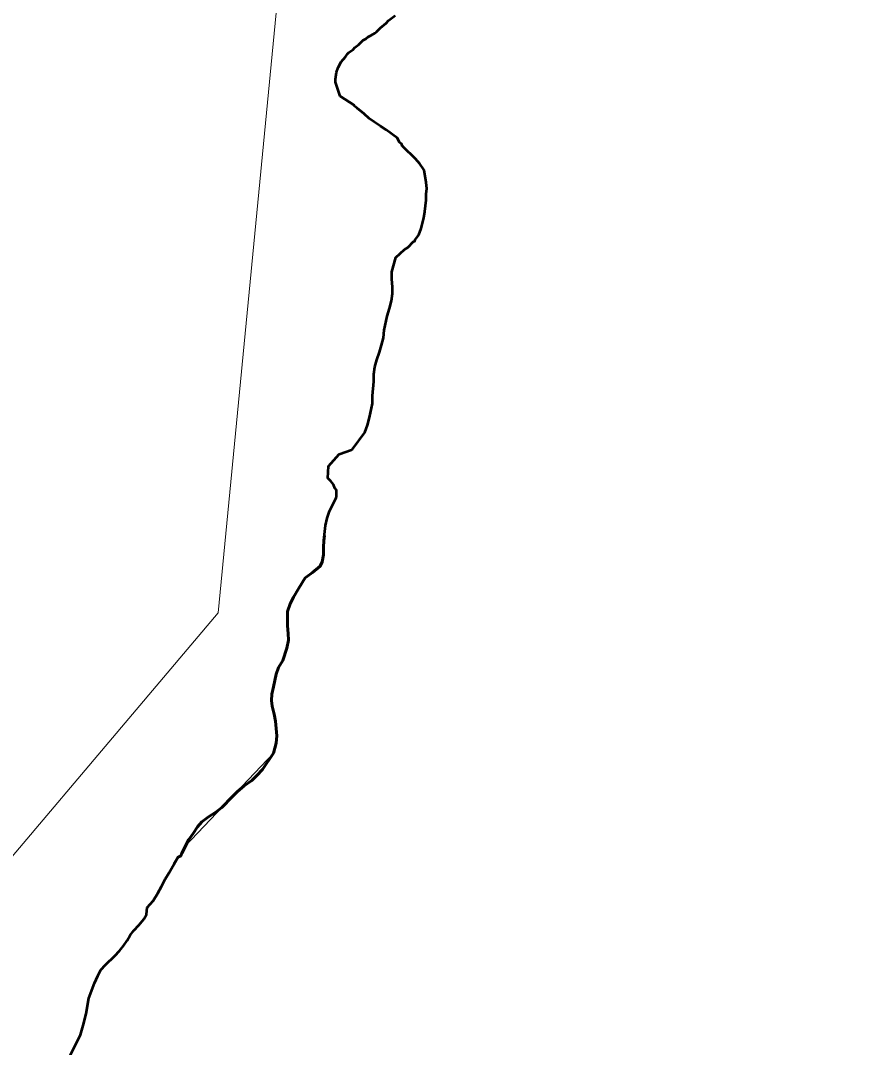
# Model space of a CAD drawing. Extents: x -1643653 to 4543381, y 1624270 to 13878484.
# Drawn here: x 804220 to 804956, y 9021765 to 9022670 of the extents above; entities that cross this region are included whole.
import ezdxf

# ---------------------------------------------------------------- set-up
doc = ezdxf.new("R2010")
doc.units = 0
doc.header["$LTSCALE"] = 200
doc.linetypes.add('LONG_DASH_SHORT_DASH', pattern=[9.9, 6, -1.2, 1.5, -1.2])
doc.layers.add('60', color=7, linetype='Continuous', lineweight=13)

msp = doc.modelspace()

# ---------------------------------------------------------------- linework, layer by layer
at = {"layer": '60'}
msp.add_line((804442.7, 9022024.7), (804365, 9021942.7), dxfattribs=at)
msp.add_line((804442.7, 9022024.7), (804365, 9021942.7), dxfattribs=at)
for points in [[(807126, 9013554.3), (805831.2, 9014683.5), (804956.4, 9014561), (803779.5, 9015538.2), (802903.5, 9015653.1), (801522.3, 9016894.9), (800901.2, 9016842.4), (800376.3, 9017157.5), (799886.4, 9016711.1), (799746.4, 9016868.7), (799540.1, 9016834.7), (799794.2, 9017234.1), (799926.4, 9018248.5), (800734.8, 9018666.7), (801270.7, 9019718.2), (802746.2, 9020198.7), (804393.9, 9022148.4), (804477.4, 9023011.8), (804881.1, 9023304.3), (805354.3, 9023555), (806014.4, 9022695.6), (806410.3, 9021665.8)], [(804549.9, 9022674.9), (804544.2, 9022670.3), (804541.9, 9022668.1), (804536.9, 9022664), (804533.4, 9022660.5), (804531.9, 9022659.4), (804528.4, 9022657.1), (804526.3, 9022656), (804524, 9022654.4), (804521.8, 9022653), (804517.9, 9022649.2), (804514.5, 9022646.7), (804512.8, 9022645), (804509.1, 9022642.2), (804507.9, 9022641.1), (804506.2, 9022638.4), (804502.5, 9022634), (804499.6, 9022629.1), (804498.3, 9022625), (804497.4, 9022618.6), (804497.4, 9022616.1)], [(804549.9, 9022674.9), (804544.2, 9022670.3), (804541.9, 9022668.1), (804536.9, 9022664), (804533.4, 9022660.5), (804531.9, 9022659.4), (804528.4, 9022657.1), (804526.3, 9022656), (804524, 9022654.4), (804521.8, 9022653), (804517.9, 9022649.2), (804514.5, 9022646.7), (804512.8, 9022645), (804509.1, 9022642.2), (804507.9, 9022641.1), (804506.2, 9022638.4), (804502.5, 9022634), (804499.6, 9022629.1), (804498.3, 9022625), (804497.4, 9022618.6), (804497.4, 9022616.1)], [(804497.4, 9022616.1), (804501.2, 9022604.5), (804501.6, 9022603.7), (804513.8, 9022595.7), (804514.2, 9022594.9), (804516.4, 9022593.3), (804522.5, 9022588.1), (804527, 9022584), (804531.7, 9022580.7), (804537, 9022577.4), (804541.9, 9022574), (804551.9, 9022566.6), (804553.9, 9022562.9), (804555.8, 9022561.5), (804556, 9022560), (804556.8, 9022559.8), (804557, 9022559), (804568, 9022548.5), (804571.8, 9022544.2), (804574.8, 9022539.4), (804575.6, 9022538.4), (804577.3, 9022527.8), (804577.9, 9022522.3), (804577.4, 9022517.3), (804577.3, 9022512.1), (804576.1, 9022502.1), (804575.1, 9022496.6), (804572.8, 9022487), (804570.7, 9022481.5), (804567.6, 9022477.1), (804567.4, 9022476), (804566.1, 9022475.7), (804561.2, 9022470.5), (804558.1, 9022468.5)], [(804497.4, 9022616.1), (804501.2, 9022604.5), (804501.6, 9022603.7), (804513.8, 9022595.7), (804514.2, 9022594.9), (804516.4, 9022593.3), (804522.5, 9022588.1), (804527, 9022584), (804531.7, 9022580.7), (804537, 9022577.4), (804541.9, 9022574), (804551.9, 9022566.6), (804553.9, 9022562.9), (804555.8, 9022561.5), (804556, 9022560), (804556.8, 9022559.8), (804557, 9022559), (804568, 9022548.5), (804571.8, 9022544.2), (804574.8, 9022539.4), (804575.6, 9022538.4), (804577.3, 9022527.8), (804577.9, 9022522.3), (804577.4, 9022517.3), (804577.3, 9022512.1), (804576.1, 9022502.1), (804575.1, 9022496.6), (804572.8, 9022487), (804570.7, 9022481.5), (804567.6, 9022477.1), (804567.4, 9022476), (804566.1, 9022475.7), (804561.2, 9022470.5), (804558.1, 9022468.5)], [(804558.1, 9022468.5), (804550.6, 9022461.6), (804547, 9022448.8), (804547, 9022442.4), (804547.6, 9022435.8), (804547.7, 9022429.7), (804546.8, 9022423.3), (804545.1, 9022416.5), (804542.8, 9022409.7), (804540.4, 9022397.4), (804539.7, 9022390.7), (804537.8, 9022384.4), (804536.2, 9022378), (804533.7, 9022371.4), (804532.1, 9022365.2), (804531.2, 9022358.8), (804531.2, 9022352.3), (804529.9, 9022339.7), (804529.9, 9022332.9), (804527.4, 9022320.4), (804525.5, 9022313.8), (804523.1, 9022307.3), (804512.5, 9022292.5), (804511.6, 9022292.1), (804500.5, 9022288.1), (804491.2, 9022277.5), (804490.6, 9022267), (804493.2, 9022264.3), (804495.5, 9022261.4), (804496.7, 9022258.1), (804498.2, 9022256.5), (804498.3, 9022255.8), (804498.3, 9022250.9), (804497.9, 9022249.8), (804492.2, 9022237.9), (804490, 9022231.7), (804488.5, 9022225.4), (804487.2, 9022212.2), (804486.9, 9022206), (804486.9, 9022199.6), (804485.6, 9022193.3), (804483.9, 9022189.6), (804477.1, 9022184), (804471.5, 9022179.8), (804470.8, 9022179.2), (804465, 9022170.2), (804460.3, 9022162.3), (804457.4, 9022156.2), (804455.2, 9022149.6), (804455.2, 9022137), (804455.8, 9022130.1), (804455.9, 9022124.2), (804454.6, 9022117.2), (804450.9, 9022106.2), (804447.3, 9022100.1), (804445.1, 9022094.4), (804442.8, 9022083), (804441.2, 9022076.8), (804440.9, 9022071.2), (804441.5, 9022066), (804443.2, 9022058.9), (804444.5, 9022052.8), (804445.8, 9022040), (804445.2, 9022033.4), (804442.7, 9022024.7)], [(804558.1, 9022468.5), (804550.6, 9022461.6), (804547, 9022448.8), (804547, 9022442.4), (804547.6, 9022435.8), (804547.7, 9022429.7), (804546.8, 9022423.3), (804545.1, 9022416.5), (804542.8, 9022409.7), (804540.4, 9022397.4), (804539.7, 9022390.7), (804537.8, 9022384.4), (804536.2, 9022378), (804533.7, 9022371.4), (804532.1, 9022365.2), (804531.2, 9022358.8), (804531.2, 9022352.3), (804529.9, 9022339.7), (804529.9, 9022332.9), (804527.4, 9022320.4), (804525.5, 9022313.8), (804523.1, 9022307.3), (804512.5, 9022292.5), (804511.6, 9022292.1), (804500.5, 9022288.1), (804491.2, 9022277.5), (804490.6, 9022267), (804493.2, 9022264.3), (804495.5, 9022261.4), (804496.7, 9022258.1), (804498.2, 9022256.5), (804498.3, 9022255.8), (804498.3, 9022250.9), (804497.9, 9022249.8), (804492.2, 9022237.9), (804490, 9022231.7), (804488.5, 9022225.4), (804487.2, 9022212.2), (804486.9, 9022206), (804486.9, 9022199.6), (804485.6, 9022193.3), (804483.9, 9022189.6), (804477.1, 9022184), (804471.5, 9022179.8), (804470.8, 9022179.2), (804465, 9022170.2), (804460.3, 9022162.3), (804457.4, 9022156.2), (804455.2, 9022149.6), (804455.2, 9022137), (804455.8, 9022130.1), (804455.9, 9022124.2), (804454.6, 9022117.2), (804450.9, 9022106.2), (804447.3, 9022100.1), (804445.1, 9022094.4), (804442.8, 9022083), (804441.2, 9022076.8), (804440.9, 9022071.2), (804441.5, 9022066), (804443.2, 9022058.9), (804444.5, 9022052.8), (804445.8, 9022040), (804445.2, 9022033.4), (804442.7, 9022024.7)], [(804365, 9021942.7), (804361.9, 9021936.6), (804361.1, 9021934.2), (804360.7, 9021933.9), (804359, 9021933.3), (804358.5, 9021932.8), (804350.4, 9021918.9), (804347.3, 9021913.5), (804344.1, 9021907), (804340.9, 9021901.2), (804336.8, 9021894.6), (804331.4, 9021888.6)], [(804365, 9021942.7), (804361.9, 9021936.6), (804361.1, 9021934.2), (804360.7, 9021933.9), (804359, 9021933.3), (804358.5, 9021932.8), (804350.4, 9021918.9), (804347.3, 9021913.5), (804344.1, 9021907), (804340.9, 9021901.2), (804336.8, 9021894.6), (804331.4, 9021888.6)], [(804331.4, 9021888.6), (804331, 9021882.5), (804328.6, 9021878.3), (804324.1, 9021873.1), (804319.6, 9021868.5), (804316.6, 9021864.3), (804313.7, 9021859.5), (804310.6, 9021854.8), (804307, 9021850.3), (804303, 9021845.9), (804294.6, 9021838.1), (804290.7, 9021833.8), (804288, 9021828.3), (804285.1, 9021821.9), (804280.1, 9021808.6), (804277.8, 9021794.9), (804275, 9021784.7)], [(804331.4, 9021888.6), (804331, 9021882.5), (804328.6, 9021878.3), (804324.1, 9021873.1), (804319.6, 9021868.5), (804316.6, 9021864.3), (804313.7, 9021859.5), (804310.6, 9021854.8), (804307, 9021850.3), (804303, 9021845.9), (804294.6, 9021838.1), (804290.7, 9021833.8), (804288, 9021828.3), (804285.1, 9021821.9), (804280.1, 9021808.6), (804277.8, 9021794.9), (804275, 9021784.7)], [(804275, 9021784.7), (804272.8, 9021776.3), (804261, 9021752.9), (804252.6, 9021752.3)], [(804275, 9021784.7), (804272.8, 9021776.3), (804261, 9021752.9), (804252.6, 9021752.3)]]:
    msp.add_lwpolyline(points, dxfattribs=at)
at = {"layer": '60', "lineweight": 53}
for points in [[(804497.4, 9022616.1), (804497.4, 9022618.6), (804498.3, 9022625), (804499.6, 9022629.1), (804502.5, 9022634), (804506.2, 9022638.4), (804507.9, 9022641.1), (804509.1, 9022642.2), (804512.8, 9022645), (804514.5, 9022646.7), (804517.9, 9022649.2), (804521.8, 9022653), (804524, 9022654.4), (804526.3, 9022656), (804528.4, 9022657.1), (804531.9, 9022659.4), (804533.4, 9022660.5), (804536.9, 9022664), (804541.9, 9022668.1), (804544.2, 9022670.3), (804549.9, 9022674.9)], [(804558.1, 9022468.5), (804561.2, 9022470.5), (804566.1, 9022475.7), (804567.4, 9022476), (804567.6, 9022477.1), (804570.7, 9022481.5), (804572.8, 9022487), (804575.1, 9022496.6), (804576.1, 9022502.1), (804577.3, 9022512.1), (804577.4, 9022517.3), (804577.9, 9022522.3), (804577.3, 9022527.8), (804575.6, 9022538.4), (804574.8, 9022539.4), (804571.8, 9022544.2), (804568, 9022548.5), (804557, 9022559), (804556.8, 9022559.8), (804556, 9022560), (804555.8, 9022561.5), (804553.9, 9022562.9), (804551.9, 9022566.6), (804541.9, 9022574), (804537, 9022577.4), (804531.7, 9022580.7), (804527, 9022584), (804522.5, 9022588.1), (804516.4, 9022593.3), (804514.2, 9022594.9), (804513.8, 9022595.7), (804501.6, 9022603.7), (804501.2, 9022604.5), (804497.4, 9022616.1)], [(804442.7, 9022024.7), (804445.2, 9022033.4), (804445.8, 9022040), (804444.5, 9022052.8), (804443.2, 9022058.9), (804441.5, 9022066), (804440.9, 9022071.2), (804441.2, 9022076.8), (804442.8, 9022083), (804445.1, 9022094.4), (804447.3, 9022100.1), (804450.9, 9022106.2), (804454.6, 9022117.2), (804455.9, 9022124.2), (804455.8, 9022130.1), (804455.2, 9022137), (804455.2, 9022149.6), (804457.4, 9022156.2), (804460.3, 9022162.3), (804465, 9022170.2), (804470.8, 9022179.2), (804471.5, 9022179.8), (804477.1, 9022184), (804483.9, 9022189.6), (804485.6, 9022193.3), (804486.9, 9022199.6), (804486.9, 9022206), (804487.2, 9022212.2), (804488.5, 9022225.4), (804490, 9022231.7), (804492.2, 9022237.9), (804497.9, 9022249.8), (804498.3, 9022250.9), (804498.3, 9022255.8), (804498.2, 9022256.5), (804496.7, 9022258.1), (804495.5, 9022261.4), (804493.2, 9022264.3), (804490.6, 9022267), (804491.2, 9022277.5), (804500.5, 9022288.1), (804511.6, 9022292.1), (804512.5, 9022292.5), (804523.1, 9022307.3), (804525.5, 9022313.8), (804527.4, 9022320.4), (804529.9, 9022332.9), (804529.9, 9022339.7), (804531.2, 9022352.3), (804531.2, 9022358.8), (804532.1, 9022365.2), (804533.7, 9022371.4), (804536.2, 9022378), (804537.8, 9022384.4), (804539.7, 9022390.7), (804540.4, 9022397.4), (804542.8, 9022409.7), (804545.1, 9022416.5), (804546.8, 9022423.3), (804547.7, 9022429.7), (804547.6, 9022435.8), (804547, 9022442.4), (804547, 9022448.8), (804550.6, 9022461.6), (804558.1, 9022468.5)], [(804331.4, 9021888.6), (804336.8, 9021894.6), (804340.9, 9021901.2), (804344.1, 9021907), (804347.3, 9021913.5), (804350.4, 9021918.9), (804358.5, 9021932.8), (804359, 9021933.3), (804360.7, 9021933.9), (804361.1, 9021934.2), (804361.9, 9021936.6), (804368.1, 9021948.7), (804372, 9021954), (804375.8, 9021959.6), (804379.5, 9021964), (804385.4, 9021968.6), (804391.9, 9021972.7), (804397.3, 9021976.7), (804406.3, 9021986.3), (804411.1, 9021990.9), (804417, 9021995.8), (804423.7, 9022000.5), (804428, 9022004.9), (804433, 9022010.2), (804442.7, 9022024.7)], [(804275, 9021784.7), (804277.8, 9021794.9), (804280.1, 9021808.6), (804285.1, 9021821.9), (804288, 9021828.3), (804290.7, 9021833.8), (804294.6, 9021838.1), (804303, 9021845.9), (804307, 9021850.3), (804310.6, 9021854.8), (804313.7, 9021859.5), (804316.6, 9021864.3), (804319.6, 9021868.5), (804324.1, 9021873.1), (804328.6, 9021878.3), (804331, 9021882.5), (804331.4, 9021888.6)], [(804261, 9021752.9), (804272.8, 9021776.3), (804275, 9021784.7)]]:
    msp.add_lwpolyline(points, dxfattribs=at)
at = {"layer": '60', "linetype": 'LONG_DASH_SHORT_DASH', "lineweight": 60}
msp.add_lwpolyline([(804354.9, 9021926.7), (804358.5, 9021932.8), (804359, 9021933.3), (804360.7, 9021933.9), (804361.1, 9021934.2), (804361.9, 9021936.6), (804368.1, 9021948.7), (804372, 9021954), (804375.8, 9021959.6), (804379.5, 9021964), (804385.4, 9021968.6), (804391.9, 9021972.7), (804397.3, 9021976.7), (804406.3, 9021986.3), (804411.1, 9021990.9), (804417, 9021995.8), (804423.7, 9022000.5), (804428, 9022004.9), (804433, 9022010.2), (804442.7, 9022024.7), (804445.2, 9022033.4), (804445.8, 9022040), (804444.5, 9022052.8), (804443.2, 9022058.9), (804441.5, 9022066), (804440.9, 9022071.2), (804441.2, 9022076.8), (804442.8, 9022083), (804445.1, 9022094.4), (804447.3, 9022100.1), (804450.9, 9022106.2), (804454.6, 9022117.2), (804455.9, 9022124.2), (804455.8, 9022130.1), (804455.2, 9022137), (804455.2, 9022149.6), (804457.4, 9022156.2), (804460.3, 9022162.3), (804465, 9022170.2), (804470.8, 9022179.2), (804471.5, 9022179.8), (804477.1, 9022184), (804483.9, 9022189.6), (804485.6, 9022193.3), (804486.9, 9022199.6), (804486.9, 9022206), (804487.2, 9022212.2), (804487.6, 9022216.6)], dxfattribs=at)
at = {"layer": '60', "lineweight": 25}
msp.add_spline([(814781, 9009175.5), (814787.2, 9009173.4), (814796.9, 9009173.4), (814799.4, 9009172.4), (814805.1, 9009174.5), (814805.6, 9009176.5), (814811.7, 9009179.5), (814811.7, 9009179.5), (814801.5, 9009181), (814790.7, 9009181.5), (814784.1, 9009183.1), (814777.4, 9009185.1), (814778.4, 9009175.5)], degree=3, dxfattribs=at)

doc.saveas('drawing.dxf')
